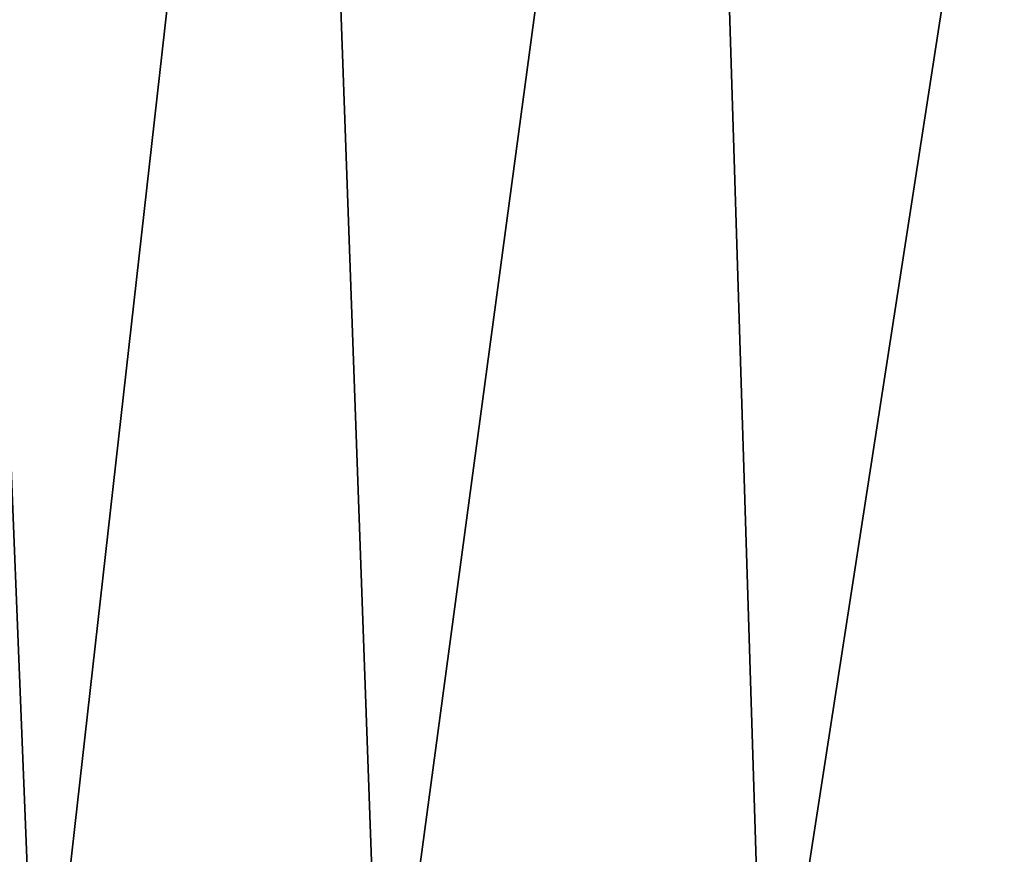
# Model space of a CAD drawing. Header units: millimetres. Extents: x -125 to 125, y -4 to 54.
# Tile 555 of 612: x 109.592 to 110.455, y -2.768 to -2.036. Entities that reach past the tile are written whole.
import ezdxf

# ---------------------------------------------------------------- set-up
doc = ezdxf.new("R2010")
doc.units = ezdxf.units.MM
doc.header["$LTSCALE"] = 65.185185
for name, color, linetype in [('26', 7, 'CONTINUOUS'), ('28', 7, 'CONTINUOUS'), ('29', 7, 'CONTINUOUS'), ('31', 7, 'CONTINUOUS')]:
    doc.layers.add(name, color=color, linetype=linetype)

msp = doc.modelspace()

# ---------------------------------------------------------------- linework, layer by layer
at = {"layer": '26', "color": 7, "linetype": 'Continuous'}
for points in [[(109.60831, -3.02617, 110.07358), (109.34617, -3.02617, 110.4257), (109.52695, -1, 110.00535), (109.60831, -3.02617, 110.07358)], [(109.83666, -1, 109.67707), (109.60831, -3.02617, 110.07358), (109.52695, -1, 110.00535), (109.83666, -1, 109.67707)], [(109.90955, -3.02617, 109.75429), (109.60831, -3.02617, 110.07358), (109.83666, -1, 109.67707), (109.90955, -3.02617, 109.75429)], [(110.18239, -1, 109.38696), (109.90955, -3.02617, 109.75429), (109.83666, -1, 109.67707), (110.18239, -1, 109.38696)], [(110.24583, -3.02617, 109.47212), (109.90955, -3.02617, 109.75429), (110.18239, -1, 109.38696), (110.24583, -3.02617, 109.47212)], [(110.55946, -1, 109.13896), (110.24583, -3.02617, 109.47212), (110.18239, -1, 109.38696), (110.55946, -1, 109.13896)], [(110.61258, -3.02617, 109.2309), (110.24583, -3.02617, 109.47212), (110.55946, -1, 109.13896), (110.61258, -3.02617, 109.2309)]]:
    msp.add_3dface(points, dxfattribs=at)
at = {"layer": '28', "color": 7, "linetype": 'Continuous'}
for points in [[(109.60831, -3.02617, -114.92642), (109.34617, -3.02617, -114.5743), (109.52695, -1, -114.99465), (109.60831, -3.02617, -114.92642)], [(109.83666, -1, -115.32293), (109.60831, -3.02617, -114.92642), (109.52695, -1, -114.99465), (109.83666, -1, -115.32293)], [(109.90955, -3.02617, -115.24571), (109.60831, -3.02617, -114.92642), (109.83666, -1, -115.32293), (109.90955, -3.02617, -115.24571)], [(110.18239, -1, -115.61304), (109.90955, -3.02617, -115.24571), (109.83666, -1, -115.32293), (110.18239, -1, -115.61304)], [(110.24583, -3.02617, -115.52788), (109.90955, -3.02617, -115.24571), (110.18239, -1, -115.61304), (110.24583, -3.02617, -115.52788)], [(110.55946, -1, -115.86104), (110.24583, -3.02617, -115.52788), (110.18239, -1, -115.61304), (110.55946, -1, -115.86104)], [(110.61258, -3.02617, -115.7691), (110.24583, -3.02617, -115.52788), (110.55946, -1, -115.86104), (110.61258, -3.02617, -115.7691)]]:
    msp.add_3dface(points, dxfattribs=at)
at = {"layer": '29', "color": 7, "linetype": 'Continuous'}
for points in [[(109.34617, -3.02617, -110.4257), (109.60831, -3.02617, -110.07358), (109.52695, -1, -110.00535), (109.34617, -3.02617, -110.4257)], [(109.52695, -1, -110.00535), (109.60831, -3.02617, -110.07358), (109.83666, -1, -109.67707), (109.52695, -1, -110.00535)], [(109.60831, -3.02617, -110.07358), (109.90955, -3.02617, -109.75429), (109.83666, -1, -109.67707), (109.60831, -3.02617, -110.07358)], [(109.83666, -1, -109.67707), (109.90955, -3.02617, -109.75429), (110.18239, -1, -109.38696), (109.83666, -1, -109.67707)], [(109.90955, -3.02617, -109.75429), (110.24583, -3.02617, -109.47212), (110.18239, -1, -109.38696), (109.90955, -3.02617, -109.75429)], [(110.18239, -1, -109.38696), (110.24583, -3.02617, -109.47212), (110.55946, -1, -109.13896), (110.18239, -1, -109.38696)], [(110.24583, -3.02617, -109.47212), (110.61258, -3.02617, -109.2309), (110.55946, -1, -109.13896), (110.24583, -3.02617, -109.47212)]]:
    msp.add_3dface(points, dxfattribs=at)
at = {"layer": '31', "color": 7, "linetype": 'Continuous'}
for points in [[(109.34617, -3.02617, 114.5743), (109.60831, -3.02617, 114.92642), (109.52695, -1, 114.99465), (109.34617, -3.02617, 114.5743)], [(109.52695, -1, 114.99465), (109.60831, -3.02617, 114.92642), (109.83666, -1, 115.32293), (109.52695, -1, 114.99465)], [(109.60831, -3.02617, 114.92642), (109.90955, -3.02617, 115.24571), (109.83666, -1, 115.32293), (109.60831, -3.02617, 114.92642)], [(109.83666, -1, 115.32293), (109.90955, -3.02617, 115.24571), (110.18239, -1, 115.61304), (109.83666, -1, 115.32293)], [(109.90955, -3.02617, 115.24571), (110.24583, -3.02617, 115.52788), (110.18239, -1, 115.61304), (109.90955, -3.02617, 115.24571)], [(110.18239, -1, 115.61304), (110.24583, -3.02617, 115.52788), (110.55946, -1, 115.86104), (110.18239, -1, 115.61304)], [(110.24583, -3.02617, 115.52788), (110.61258, -3.02617, 115.7691), (110.55946, -1, 115.86104), (110.24583, -3.02617, 115.52788)]]:
    msp.add_3dface(points, dxfattribs=at)

doc.saveas('drawing.dxf')
